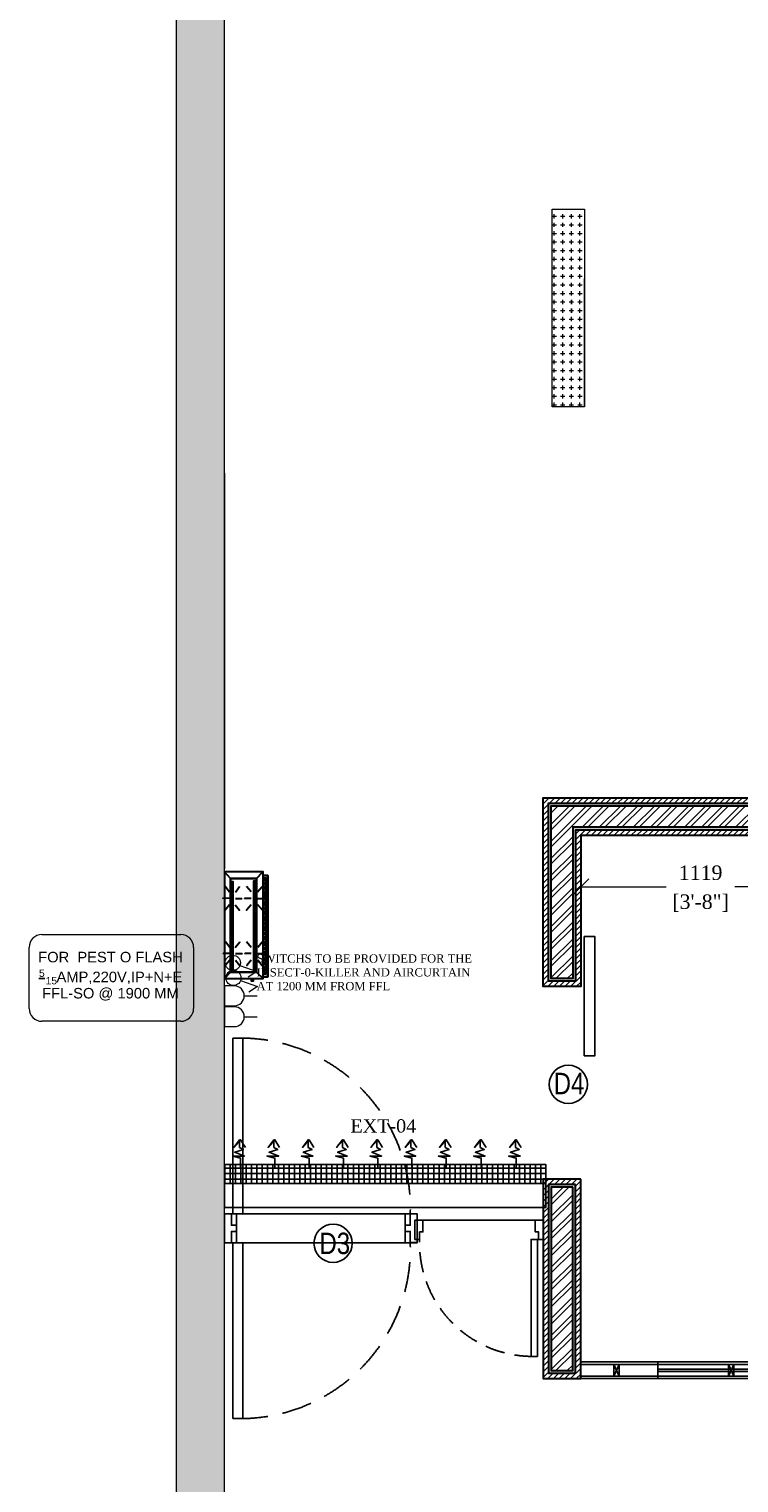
# Model space of a CAD drawing. Extents: x 3940905 to 4145695, y 925352 to 1109797.
# Tile 878 of 1056: x 4059112 to 4062425, y 1044466 to 1051253. Entities that reach past the tile are written whole.
import ezdxf

# ---------------------------------------------------------------- set-up
doc = ezdxf.new("R2010")
doc.units = 0
doc.header["$LTSCALE"] = 750
doc.header["$MEASUREMENT"] = 0
doc.header["$PDMODE"] = 35
doc.header["$PDSIZE"] = 150
doc.linetypes.add('DASHED2', pattern=[0.375, 0.25, -0.125])
doc.layers.get('0').update_dxf_attribs({"linetype": 'CONTINUOUS', "lineweight": 0})
doc.layers.get('Defpoints').update_dxf_attribs({"linetype": 'CONTINUOUS'})
for name, color, linetype, lineweight in [('A-WALL', 7, 'CONTINUOUS', 30), ('CIVIL WALLS', 7, 'CONTINUOUS', 30), ('CKD Dimensions', 7, 'CONTINUOUS', 0), ('CKD Equipments', 252, 'CONTINUOUS', 0), ('CKD-Electrical Text', 7, 'CONTINUOUS', 25), ('ELE-TEXT', 255, 'CONTINUOUS', 25), ('HATCH', 7, 'CONTINUOUS', 0), ('wall', 7, 'CONTINUOUS', 25)]:
    doc.layers.add(name, color=color, linetype=linetype, lineweight=lineweight)
for name, color, linetype in [('DOOR', 44, 'CONTINUOUS'), ('ELEC', 7, 'CONTINUOUS'), ('ELECTRICAL', 1, 'CONTINUOUS'), ('EQUIPMENT', 6, 'CONTINUOUS'), ('GLASS', 5, 'CONTINUOUS'), ('PARTITION', 16, 'CONTINUOUS'), ('PDF_A - TEXT', 7, 'CONTINUOUS'), ('S-Hatch_8', 7, 'CONTINUOUS'), ('TEXT2', 4, 'CONTINUOUS')]:
    doc.layers.add(name, color=color, linetype=linetype)
doc.styles.add('ARA-30', font='arial.ttf', dxfattribs={"width": 0.8, "height": 150})
doc.styles.add('ARIAL', font='arial.ttf')
doc.styles.add('CKD_Dimension Text', font='BOOKOS.TTF')
doc.dimstyles.new('CKD-Dimensions', dxfattribs={"dimscale": 1.5, "dimtxt": 45, "dimasz": 50, "dimexe": 0, "dimexo": 20, "dimgap": 20, "dimtad": 0, "dimdec": 0, "dimzin": 4, "dimdsep": 46, "dimtxsty": 'CKD_Dimension Text', "dimblk": 'OBLIQUE', "dimcen": 12, "dimclrd": 150, "dimclre": 150, "dimclrt": 7, "dimazin": 2, "dimtfac": 1, "dimtdec": 0, "dimtofl": 0, "dimtmove": 1, "dimatfit": 2, "dimfxl": 1, "dimtfillclr": 7, "dimtolj": 1, "dimtzin": 0, "dimlwd": -1, "dimlwe": -1, "dimarcsym": 0})
pattern_1 = [(45, (84350.27, 4605.53), (-39.77475644, 39.77475644), []), (45, (84376.786, 4605.53), (-39.77475644, 39.77475644), [])]

# ---------------------------------------------------------------- blocks, each defined once
blk = doc.blocks.new('EDFDSCX')
blk.add_line((498130.4, -854141.4, 0), (498655.5, -854140.9, 0))
at = {"layer": 'DOOR', "elevation": 0}
for points in [[(498666.1, -853504), (498666.6, -854051.5), (498635.9, -854051.6), (498635.4, -853504)], [(498092.9, -854052.1), (498114.7, -854052.1), (498114.7, -854087.2), (498130.4, -854087.2), (498130.4, -854141.4), (498092.9, -854141.4)], [(498692.9, -854051.5), (498671, -854051.5), (498671.1, -854086.7), (498655.4, -854086.7), (498655.5, -854140.9), (498693, -854140.8)]]:
    blk.add_lwpolyline(points, close=True, dxfattribs=at)
at = {"layer": 'DOOR', "color": 8, "linetype": 'DASHED2', "ltscale": 0.5}
blk.add_arc((498643.6, -854033.2, 0), 529.3, 89.2264, 182.0402, dxfattribs=at)
blk = doc.blocks.new('G$C140E06CC')
at = {"layer": 'EQUIPMENT'}
h = blk.add_hatch(dxfattribs=at)
h.set_pattern_fill('NET', color=8, scale=200, angle=180, style=0)
h.set_pattern_definition([(180, (-3968324.673, -1023390.404), (-1e-14, -25), []), (270, (-3968324.673, -1023390.404), (25, -1e-14), [])])
h.paths.add_polyline_path([(0, 200), (1500.3, 200), (1500.3, 112.5), (0, 112.5)])
at = {"layer": 'EQUIPMENT', "color": 8}
for points in [[(75.3, 181.1), (75.3, 230.7), (39.1, 239.7), (93.3, 239.7), (48.1, 257.7), (88.8, 271.3), (70.7, 280.3), (70.7, 316.4), (43.6, 280.3), (75.3, 316.4), (97.8, 280.3)], [(235.3, 181.1), (235.3, 230.7), (199.1, 239.7), (253.3, 239.7), (208.1, 257.7), (248.8, 271.3), (230.7, 280.3), (230.7, 316.4), (203.6, 280.3), (235.3, 316.4), (257.8, 280.3)], [(395.3, 181.1), (395.3, 230.7), (359.1, 239.7), (413.3, 239.7), (368.1, 257.7), (408.8, 271.3), (390.7, 280.3), (390.7, 316.4), (363.6, 280.3), (395.3, 316.4), (417.8, 280.3)], [(555.3, 181.1), (555.3, 230.7), (519.1, 239.7), (573.3, 239.7), (528.1, 257.7), (568.8, 271.3), (550.7, 280.3), (550.7, 316.4), (523.6, 280.3), (555.3, 316.4), (577.8, 280.3)], [(715.3, 181.1), (715.3, 230.7), (679.1, 239.7), (733.3, 239.7), (688.1, 257.7), (728.8, 271.3), (710.7, 280.3), (710.7, 316.4), (683.6, 280.3), (715.3, 316.4), (737.8, 280.3)], [(875.3, 181.1), (875.3, 230.7), (839.1, 239.7), (893.3, 239.7), (848.1, 257.7), (888.8, 271.3), (870.7, 280.3), (870.7, 316.4), (843.6, 280.3), (875.3, 316.4), (897.8, 280.3)], [(1035.3, 181.1), (1035.3, 230.7), (999.1, 239.7), (1053.3, 239.7), (1008.1, 257.7), (1048.8, 271.3), (1030.7, 280.3), (1030.7, 316.4), (1003.6, 280.3), (1035.3, 316.4), (1057.8, 280.3)], [(1198.7, 181.1), (1198.7, 230.7), (1162.6, 239.7), (1216.8, 239.7), (1171.6, 257.7), (1212.3, 271.3), (1194.2, 280.3), (1194.2, 316.4), (1167.1, 280.3), (1198.7, 316.4), (1221.3, 280.3)], [(1362.2, 181.1), (1362.2, 230.7), (1326, 239.7), (1380.3, 239.7), (1335.1, 257.7), (1375.7, 271.3), (1357.7, 280.3), (1357.7, 316.4), (1330.6, 280.3), (1362.2, 316.4), (1384.8, 280.3)]]:
    blk.add_lwpolyline(points, dxfattribs=at)
at = {"layer": 'EQUIPMENT'}
for points in [[(0, 200), (1500.3, 200), (1500.3, 112.5), (0, 112.5)], [(0, 0), (0, 200), (1500.3, 200), (1500.3, 0)]]:
    blk.add_lwpolyline(points, close=True, dxfattribs=at)
blk = doc.blocks.new('G$C03FE16A0')
at = {"layer": 'CKD Equipments', "ltscale": 0.25}
blk.add_blockref('G$C140E06CC', (0, 0), dxfattribs=at)
blk = doc.blocks.new('G$C5D6E6DED')
at = {"layer": 'ELEC', "color": 5, "lineweight": 0}
for p, q in [((68.9, 125.6), (147.5, 97.6)), ((147.5, 97.6), (107.9, 70.6)), ((71.8, 55), (150.4, 27)), ((150.4, 27), (110.8, 0))]:
    blk.add_line(p, q, dxfattribs=at)
for centre in [(35.5, 137.5), (38.4, 66.9)]:
    blk.add_circle(centre, 35.5, dxfattribs=at)
blk = doc.blocks.new('G$C239D97CD')
at = {"layer": 'TEXT2', "color": 7, "insert": (0, 167.7416), "char_height": 38.7096, "width": 1078.987059, "attachment_point": 1, "style": 'CKD_Dimension Text'}
blk.add_mtext('SWITCHS TO BE PROVIDED FOR THE INSECT-0-KILLER AND AIRCURTAIN AT 1200 MM FROM FFL', dxfattribs=at)
blk = doc.blocks.new('A$C16B70BD9')
at = {"layer": 'ELECTRICAL', "color": 5, "lineweight": 0}
blk.add_line((-92.3, 0), (-154.3, 0), dxfattribs=at)
blk.add_lwpolyline([(0, 46.4), (0, -46.4), (-46.4, -46.4, -0.414214), (-92.9, 0), (-92.9, 0, -0.414214), (-46.4, 46.4), (0, 46.4)], format="xyb", dxfattribs=at)
blk = doc.blocks.new('G$CD5B1A49A')
at = {"color": 3}
for points in [[(490, 186.8), (490, 210), (17, 210), (17, 186.8)], [(17, 186.8), (17, 210), (490, 210), (490, 186.8)], [(31.3, 156.5), (0.6, 184.4), (0.6, 184.4)], [(37, 186.6), (37.1, 201), (37.1, 201)], [(47.4, 188.9), (47.5, 200.9), (47.5, 200.9)], [(55.4, 188.9), (55.5, 200.9), (55.5, 200.9)], [(65.8, 188.8), (65.9, 200.8), (65.9, 200.8)], [(92.5, 161.7), (68.6, 182.6), (68.6, 182.6)], [(73.8, 188.7), (73.9, 200.7), (73.9, 200.7)], [(81.8, 188.6), (81.9, 200.6), (81.9, 200.6)], [(92.2, 188.6), (92.3, 200.6), (92.3, 200.6)], [(101, 188.5), (101.1, 200.5), (101.1, 200.5)], [(110.6, 188.4), (110.7, 200.4), (110.7, 200.4)], [(119.4, 188.3), (119.5, 200.3), (119.5, 200.3)], [(123.7, 161.6), (123.8, 192.8), (123.8, 192.8)], [(127.4, 188.3), (127.5, 200.3), (127.5, 200.3)], [(137.8, 188.2), (137.9, 202.6), (137.9, 202.6)], [(145.8, 188.1), (145.9, 202.5), (145.9, 202.5)], [(152.5, 161.5), (179, 183.8), (179, 183.8)], [(153.8, 188), (153.9, 202.4), (153.9, 202.4)], [(164.2, 188), (164.3, 202.4), (164.3, 202.4)], [(172.2, 187.9), (172.3, 202.3), (172.3, 202.3)], [(182.6, 187.8), (182.7, 202.2), (182.7, 202.2)], [(190.6, 187.7), (190.7, 202.1), (190.7, 202.1)], [(198.6, 187.7), (198.7, 202.1), (198.7, 202.1)], [(209, 187.6), (209.1, 202), (209.1, 202)], [(217, 187.5), (217.1, 201.9), (217.1, 201.9)], [(227.4, 187.4), (225.9, 201.8), (225.9, 201.8)], [(235.4, 187.3), (235.5, 201.7), (235.5, 201.7)], [(244.2, 187.3), (244.3, 201.7), (244.3, 201.7)], [(254.6, 187.2), (254.7, 201.6), (254.7, 201.6)], [(262.6, 187.1), (262.7, 201.5), (262.7, 201.5)], [(270.6, 187.1), (270.7, 201.5), (270.7, 201.5)], [(281, 187), (281.1, 201.4), (281.1, 201.4)], [(289, 186.9), (289.1, 201.3), (289.1, 201.3)], [(299.4, 186.8), (299.5, 201.2), (299.5, 201.2)], [(307.4, 186.7), (307.5, 201.1), (307.5, 201.1)], [(315.4, 186.7), (315.5, 201.1), (315.5, 201.1)], [(325.8, 186.6), (325.9, 201), (325.9, 201)], [(350.9, 163.3), (326.2, 183.3), (326.2, 183.3)], [(333.8, 186.5), (333.9, 200.9), (333.9, 200.9)], [(342.6, 186.4), (342.7, 200.8), (342.7, 200.8)], [(352.2, 188), (352.3, 200.8), (352.3, 200.8)], [(361, 187.9), (361.1, 200.7), (361.1, 200.7)], [(370.6, 187.8), (370.7, 200.6), (370.7, 200.6)], [(379.4, 187.7), (379.5, 200.5), (379.5, 200.5)], [(381.3, 163.2), (381.4, 193.6), (381.4, 193.6)], [(387.4, 187.7), (387.5, 200.5), (387.5, 200.5)], [(397.8, 187.6), (397.9, 200.4), (397.9, 200.4)], [(405.8, 187.5), (405.9, 200.3), (405.9, 200.3)], [(410.1, 163.1), (436.6, 183), (436.6, 183)], [(416.2, 187.4), (413.9, 200.2), (413.9, 200.2)], [(424.2, 187.4), (424.3, 200.2), (424.3, 200.2)], [(432.2, 187.3), (432.3, 200.1), (432.3, 200.1)], [(442.6, 187.2), (442.7, 201.6), (442.7, 201.6)], [(450.6, 187.1), (450.7, 201.5), (450.7, 201.5)], [(459.4, 187.1), (459.5, 201.5), (459.5, 201.5)], [(467.7, 156.5), (498.2, 186.8), (498.2, 186.8)], [(469, 187), (469.1, 201.4), (469.1, 201.4)], [(498, 131.6), (508.4, 131.6), (508.4, 142), (498, 142)], [(94.6, 57.7), (68.2, 77.8), (68.2, 77.8)], [(92.4, 131.3), (68.3, 109), (68.3, 109)], [(123.4, 57.6), (123.5, 88), (123.5, 88)], [(123.6, 131.2), (123.5, 100), (123.5, 100)], [(153.8, 57.5), (178.6, 77.4), (178.6, 77.4)], [(154, 131.1), (178.7, 110.2), (178.7, 110.2)], [(353, 56.9), (325.8, 79.3), (325.8, 79.3)], [(353.2, 132.1), (325.9, 109.7), (325.9, 109.7)], [(381, 58.4), (381.1, 89.6), (381.1, 89.6)], [(381.2, 132), (381.1, 101.6), (381.1, 101.6)], [(412.2, 58.3), (436.2, 79), (436.2, 79)], [(412.4, 131.9), (436.3, 111.8), (436.3, 111.8)], [(31.3, 34.7), (0, 6.8), (0, 6.8)], [(94.5, 30.5), (68, 10.6), (68, 10.6)], [(123.3, 30.4), (123.2, 0), (123.2, 0)], [(153.7, 30.3), (178.4, 10.2), (178.4, 10.2)], [(352.9, 32.1), (325.6, 11.3), (325.6, 11.3)], [(380.9, 32), (380.8, 0.8), (380.8, 0.8)], [(412.1, 31.9), (436, 11), (436, 11)], [(467.7, 34.7), (497.6, 6.8), (497.6, 6.8)]]:
    blk.add_lwpolyline(points, dxfattribs=at)
for points in [[(498.2, 186.8), (0, 186.8), (0, 6.8), (498.2, 6.8)], [(475.5, 201.3), (29, 201.3), (29, 186.8), (475.5, 186.7)], [(467.7, 156.5), (467.7, 34.7), (31.3, 34.7), (31.3, 156.5)], [(31.3, 34.7), (467.7, 34.7), (467.7, 156.5), (31.3, 156.5)], [(457.3, 150.1), (43.7, 150.1), (43.6, 141.9), (457.3, 141.9)], [(43.6, 141.9), (457.3, 141.9), (457.3, 150.1), (43.6, 150.1)], [(456.9, 47.7), (45.7, 47.7), (45.7, 39.4), (456.9, 39.4)], [(45.7, 39.4), (456.9, 39.4), (456.9, 47.7), (45.7, 47.7)]]:
    blk.add_lwpolyline(points, close=True, dxfattribs=at)
blk = doc.blocks.new('G$CDDD3E1F5')
at = {"layer": 'CKD Dimensions', "ltscale": 0.2}
for p, q in [((0, 50, -0.2), (0, 287.8, -0.2)), ((50, 337.8, -0.2), (590, 337.8, -0.2)), ((640, 287.8, -0.2), (640, 50, -0.2)), ((590, 0, -0.2), (50, 0, -0.2))]:
    blk.add_line(p, q, dxfattribs=at)
for centre, start, end in [((50, 287.8, -0.2), 90, 180), ((590, 287.8, -0.2), 0, 90), ((50, 50, -0.2), 180, 270), ((590, 50, -0.2), 270, 0)]:
    blk.add_arc(centre, 50, start, end, dxfattribs=at)
at = {"layer": 'ELE-TEXT', "color": 4, "linetype": 'Continuous', "style": 'ARIAL'}
for s, p in [('FOR', (35.5, 229.4)), (' 1900 MM', (327.9, 88.9))]:
    blk.add_text(s, height=40.92, dxfattribs=at).set_placement(p)
at = {"layer": 'ELE-TEXT', "color": 1, "linetype": 'Continuous', "style": 'ARIAL'}
blk.add_text('PEST O FLASH', height=40.92, dxfattribs=at).set_placement((187.9, 229.4))
at = {"layer": 'ELE-TEXT', "color": 5, "linetype": 'Continuous', "style": 'ARIAL'}
for s, height, p in [('%%U5', 28.64, (38.4, 172.8, 4454.1)), ('15', 28.64, (64.3, 143.8)), ('AMP,220V,IP+N+E', 40.921, (106.8, 152.3)), ('FFL-SO @', 40.92, (50.7, 88.9))]:
    blk.add_text(s, height=height, dxfattribs=at).set_placement(p)
blk = doc.blocks.new('_Oblique')
at = {"color": 0, "linetype": 'ByBlock', "lineweight": -2, "transparency": 16777216}
blk.add_line((-0.5, -0.5), (0.5, 0.5), dxfattribs=at)
blk = doc.blocks.new('*D847')
at = {"layer": 'CKD Dimensions', "color": 150}
for p, q in [((4061686.7, 1047423.6), (4061686.7, 1047249.1)), ((4062805.2, 1047411.7), (4062805.2, 1047249.1)), ((4061686.7, 1047249.1), (4062085.3, 1047249.1)), ((4062805.2, 1047249.1), (4062406.6, 1047249.1))]:
    blk.add_line(p, q, dxfattribs=at)
at = {"layer": 'Defpoints', "color": 0}
for p in [(4061686.7, 1047453.6), (4062805.2, 1047441.7), (4062805.2, 1047249.1)]:
    blk.add_point(p, dxfattribs=at)
at = {"layer": 'CKD Dimensions', "color": 150, "linetype": 'ByBlock', "xscale": 75, "yscale": 75, "zscale": 75, "rotation": 180}
blk.add_blockref('_Oblique', (4061686.7, 1047249.1), dxfattribs=at)
at = {"layer": 'CKD Dimensions', "color": 150, "linetype": 'ByBlock', "xscale": 75, "yscale": 75, "zscale": 75}
blk.add_blockref('_Oblique', (4062805.2, 1047249.1), dxfattribs=at)
at = {"layer": 'CKD Dimensions', "color": 7, "lineweight": 0, "char_height": 67.5, "attachment_point": 5, "style": 'CKD_Dimension Text'}
for s, insert in [('\\A1;1119', (4062246, 1047314)), ('\\A1;[3\'-8"]', (4062246, 1047172.4))]:
    blk.add_mtext(s, dxfattribs=dict(at, insert=insert))

msp = doc.modelspace()

# ---------------------------------------------------------------- hatches: boundary and pattern name
at = {"layer": 'CIVIL WALLS', "true_color": 0x136734}
h = msp.add_hatch(dxfattribs=at)
h.set_pattern_fill('AR-CONC', color=116, scale=3)
h.set_pattern_definition([(50, (84350.27, 4605.532), (21.51780548, -1.88256405), [2.25, -24.75]), (355, (84350.27, 4605.532), (-4.16254001, 22.56576401), [1.8, -19.8]), (100.45144446, (84352.063, 4605.375), (17.3552654, 20.68319973), [1.91220576, -21.03426336]), (46.1842, (84350.27, 4611.532), (32.01723992, -4.96557842), [3.375, -37.125]), (96.6356355, (84352.938, 4611.118), (28.03985837, 29.22355802), [2.86831026, -31.5514128]), (351.184164, (84350.27, 4611.53), (28.03985835, 29.223558), [2.7, -29.70000003]), (21, (84353.27, 4610.032), (17.90721156, -12.07856672), [2.25, -24.75]), (326, (84353.27, 4610.032), (7.29945996, 21.75450135), [1.8, -19.8]), (71.45144474, (84354.762, 4609.025), (25.2066713, 9.67593458), [1.9122057, -21.03426336]), (37.5, (84350.2695, 4605.5316), (0.36479566, 9.986815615), [0, -19.56, 0, -20.1, 0, -19.875]), (7.5, (84350.27, 4605.532), (7.892086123, 11.832351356), [0, -11.46, 0, -19.11, 0, -7.575]), (327.5, (84343.5795, 4605.5316), (16.014673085, -0.676646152), [0, -7.5, 0, -23.4, 0, -31.05]), (317.5, (84340.58, 4605.532), (17.49558508, 3.00314947), [0, -9.75, 0, -15.54, 0, -22.05])])
h.paths.add_polyline_path([(4064787.8, 1047638.6), (4064787.8, 1047526.3), (4061649.2, 1047526.3), (4061649.2, 1046820.3), (4061549.2, 1046820.3), (4061549.2, 1047626.3), (4064188.8, 1047626.3), (4064188.8, 1047638.8)])
h.paths.add_polyline_path([(4064787.8, 1047626.3), (4064787.8, 1047513.8), (4061661.7, 1047513.8), (4061661.7, 1046807.8), (4061536.7, 1046807.8), (4061536.7, 1047638.8), (4064308.8, 1047638.8), (4064308.7, 1047626.3)])
h.paths.add_polyline_path([(4061649.2, 1045846.4), (4061549.2, 1045846.4), (4061549.2, 1044990.1), (4061649.2, 1044990.1)], flags=16)
h.paths.add_polyline_path([(4061661.7, 1045858.9), (4061536.7, 1045858.9), (4061536.7, 1044977.6), (4061661.7, 1044977.6)])
at = {"layer": 'GLASS'}
h = msp.add_hatch(color=5, dxfattribs=at)
h.dxf.hatch_style = 1
h.paths.add_polyline_path([(4064188.8, 1044985.6), (4064188.8, 1044997.6), (4062046.2, 1044997.6), (4062046.2, 1044985.6)])
h.paths.add_polyline_path([(4064308.8, 1044997.6), (4064308.8, 1044985.6), (4064354.8, 1044985.6), (4064354.8, 1045427.3), (4065165.8, 1045427.3), (4065165.8, 1044985.6), (4066996.8, 1044985.6), (4066997.1, 1045465.8), (4067787.8, 1045465.8), (4067787.8, 1045477.8), (4066985.1, 1045477.8), (4066984.8, 1044997.6), (4065177.8, 1044997.6), (4065177.8, 1045439.3), (4064342.8, 1045439.3), (4064342.8, 1044997.6)])
at = {"layer": 'HATCH'}
h = msp.add_hatch(color=8, dxfattribs=at)
h.dxf.hatch_style = 1
h.paths.add_polyline_path([(4072393.8, 1052627.8), (4059798.8, 1052627.8), (4059798.8, 1038582.8), (4059668.8, 1038582.8), (4059668.8, 1024619.8), (4059831.8, 1024619.8), (4059831.8, 1018095.8), (4060288.8, 1018095.8), (4060288.8, 1022669.8), (4060288.8, 1024782.8), (4059898.8, 1024782.8), (4059898.8, 1038352.8), (4060023.8, 1038352.8), (4060023.8, 1052397.8), (4072393.8, 1052397.8)])
at = {"layer": 'S-Hatch_8'}
h = msp.add_hatch(dxfattribs=at)
h.set_pattern_fill('ANSI31', color=6, scale=150)
h.set_pattern_definition([(45, (84350.27, 4605.532), (-13.25825215, 13.25825215), [])])
h.paths.add_polyline_path([(4061661.7, 1045858.9), (4061536.7, 1045858.9), (4061536.7, 1044977.6), (4061661.7, 1044977.6)], flags=16)
h.paths.add_polyline_path([(4061686.7, 1045883.9), (4061511.7, 1045883.9), (4061511.7, 1044952.6), (4061686.7, 1044952.6)])
h.paths.add_polyline_path([(4064787.8, 1047638.8), (4064787.8, 1047513.8), (4061661.7, 1047513.8), (4061661.7, 1046807.8), (4061536.7, 1046807.8), (4061536.7, 1047638.8)], flags=16)
h.paths.add_polyline_path([(4068087.6, 1046908.3), (4069738.9, 1046908.3), (4069738.9, 1046783.3), (4068087.6, 1046783.3)], flags=17)
h.paths.add_polyline_path([(4068087.6, 1046933.3), (4069763.9, 1046933.3), (4069763.9, 1046758.3), (4068087.6, 1046758.3)])
h.paths.add_polyline_path([(4069613.9, 1045578.1), (4069613.9, 1046008.3), (4069738.9, 1046008.3), (4069738.9, 1045578.1), (4070763.9, 1045578.1), (4070763.9, 1045453), (4068387.8, 1045452.9), (4068387.8, 1045578)], flags=16)
h.paths.add_polyline_path([(4069588.9, 1045603), (4069588.9, 1046008.3), (4069763.9, 1046008.3), (4069763.9, 1045603), (4070788.9, 1045603), (4070788.9, 1045428), (4068387.8, 1045428), (4068387.8, 1045603)])
h.paths.add_polyline_path([(4073578.6, 1046063.5), (4073577, 1048339), (4073466.1, 1048338.8), (4073466.1, 1047313.8), (4072138.9, 1047313.8), (4072138.9, 1048397.8), (4072013.9, 1048397.8), (4072013.9, 1045150.7), (4072138.9, 1045150.7), (4072138.9, 1047188.8), (4073466.1, 1047188.8), (4073466.1, 1046188.2), (4072938.9, 1046188.3), (4072938.9, 1046063.3)], flags=17)
h.paths.add_polyline_path([(4073577, 1048363.8), (4073441.1, 1048363.8), (4073441.1, 1047338.8), (4072163.9, 1047338.8), (4072163.9, 1048422.8), (4071988.9, 1048422.8), (4071988.9, 1045125.7), (4072163.9, 1045125.7), (4072163.9, 1047163.8), (4073441.1, 1047163.8), (4073441.1, 1046213.2), (4072913.9, 1046213.3), (4072913.9, 1046038.3), (4073578.6, 1046038.7)])
h.paths.add_polyline_path([(4072138.9, 1049411.6), (4072505.5, 1049411.6), (4072505.5, 1049536.6), (4072015.4, 1049536.6), (4072015.4, 1049197.8), (4072138.9, 1049197.8)], flags=16)
h.paths.add_polyline_path([(4072163.9, 1049386.6), (4072505.5, 1049386.6), (4072505.5, 1049561.6), (4071988.9, 1049561.6), (4071988.9, 1049172.8), (4072163.9, 1049172.8)])
h.paths.add_polyline_path([(4070133.4, 1049411.6), (4070133.4, 1052372.8), (4070258.4, 1052372.8), (4070258.4, 1049536.6), (4071063.1, 1049536.6), (4071063.1, 1049411.6)], flags=16)
h.paths.add_polyline_path([(4070108.4, 1049386.6), (4070108.4, 1052397.8), (4070283.4, 1052397.8), (4070283.4, 1049561.6), (4071088.1, 1049561.6), (4071088.1, 1049386.6)])
h.paths.add_polyline_path([(4064308.8, 1047663.8), (4064308.8, 1047638.8), (4064188.8, 1047638.8), (4064188.8, 1047663.8), (4061511.7, 1047663.8), (4061511.7, 1046782.8), (4061686.7, 1046782.8), (4061686.7, 1047488.8), (4064787.8, 1047488.3), (4064787.8, 1047663.8)])
at = {"layer": 'S-Hatch_8', "true_color": 0x636466}
h = msp.add_hatch(dxfattribs=at)
h.set_pattern_fill('ANSI32', color=251, scale=150)
h.set_pattern_definition(pattern_1)
h.paths.add_polyline_path([(4064787.8, 1047626.3), (4064787.8, 1047526.3), (4061649.2, 1047526.3), (4061649.2, 1046820.3), (4061549.2, 1046820.3), (4061549.2, 1047626.3), (4064188.8, 1047626.3), (4064188.8, 1047578.4), (4064308.8, 1047578.4), (4064308.8, 1047626.3)])
h = msp.add_hatch(dxfattribs=at)
h.set_pattern_fill('ANSI32', color=251, scale=150)
h.set_pattern_definition(pattern_1)
h.paths.add_polyline_path([(4061649.2, 1045846.4), (4061549.2, 1045846.4), (4061549.2, 1044990.1), (4061649.2, 1044990.1)])

# ---------------------------------------------------------------- linework, layer by layer
at = {"layer": 'CIVIL WALLS', "color": 6}
msp.add_lwpolyline([(4064308.8, 1047663.8), (4064458.8, 1047663.8), (4064787.8, 1047663.8), (4064787.8, 1047488.3), (4061686.7, 1047488.8), (4061686.7, 1046782.8), (4061511.7, 1046782.8), (4061511.7, 1047663.8), (4064188.8, 1047663.8)], dxfattribs=at)
at = {"layer": 'CIVIL WALLS', "color": 116, "true_color": 0x136734}
msp.add_lwpolyline([(4064308.8, 1047638.8), (4064458.7, 1047638.8), (4064787.8, 1047638.8), (4064787.8, 1047513.8), (4061661.7, 1047513.8), (4061661.7, 1046807.8), (4061536.7, 1046807.8), (4061536.7, 1047638.8), (4064188.8, 1047638.8)], dxfattribs=at)
at = {"layer": 'CIVIL WALLS'}
for points in [[(4064787.8, 1047626.3), (4064787.8, 1047526.3), (4061649.2, 1047526.3), (4061649.2, 1046820.3), (4061549.2, 1046820.3), (4061549.2, 1047626.3), (4064188.8, 1047626.3), (4064188.8, 1047578.4), (4064308.8, 1047578.4), (4064308.8, 1047626.3)], [(4061649.2, 1045846.4), (4061549.2, 1045846.4), (4061549.2, 1044990.1), (4061649.2, 1044990.1)]]:
    msp.add_lwpolyline(points, close=True, dxfattribs=at)
at = {"layer": 'CIVIL WALLS', "color": 6}
msp.add_lwpolyline([(4061686.7, 1045883.9), (4061511.7, 1045883.9), (4061511.7, 1044952.6), (4061686.7, 1044952.6)], close=True, dxfattribs=at)
at = {"layer": 'CIVIL WALLS', "color": 116, "true_color": 0x136734}
msp.add_lwpolyline([(4061661.7, 1045858.9), (4061536.7, 1045858.9), (4061536.7, 1044977.6), (4061661.7, 1044977.6)], close=True, dxfattribs=at)
at = {"layer": 'CKD Equipments'}
for p, q in [((4061552.8, 1050411.3), (4061703.9, 1050411.3)), ((4061552.8, 1049488.8), (4061552.8, 1050411.3)), ((4061703.9, 1050411.3), (4061703.9, 1049488.8)), ((4061703.9, 1049488.8), (4061552.8, 1049488.8)), ((4061686.7, 1045880.6), (4061686.7, 1045030.6))]:
    msp.add_line(p, q, dxfattribs=at)
at = {"layer": 'CKD Equipments', "color": 252, "linetype": 'Continuous'}
for p, q in [((4061562.8, 1050408.8), (4061562.8, 1050411.3)), ((4061562.8, 1050368.8), (4061562.8, 1050388.8)), ((4061602.8, 1050408.8), (4061602.8, 1050411.3)), ((4061602.8, 1050368.8), (4061602.8, 1050388.8)), ((4061642.8, 1050408.8), (4061642.8, 1050411.3)), ((4061642.8, 1050368.8), (4061642.8, 1050388.8)), ((4061682.8, 1050408.8), (4061682.8, 1050411.3)), ((4061682.8, 1050368.8), (4061682.8, 1050388.8)), ((4061552.8, 1050378.8), (4061572.8, 1050378.8)), ((4061552.8, 1050338.8), (4061572.8, 1050338.8)), ((4061562.8, 1050328.8), (4061562.8, 1050348.8)), ((4061592.8, 1050378.8), (4061612.8, 1050378.8)), ((4061592.8, 1050338.8), (4061612.8, 1050338.8)), ((4061602.8, 1050328.8), (4061602.8, 1050348.8)), ((4061632.8, 1050378.8), (4061652.8, 1050378.8)), ((4061632.8, 1050338.8), (4061652.8, 1050338.8)), ((4061642.8, 1050328.8), (4061642.8, 1050348.8)), ((4061672.8, 1050378.8), (4061692.8, 1050378.8)), ((4061672.8, 1050338.8), (4061692.8, 1050338.8)), ((4061682.8, 1050328.8), (4061682.8, 1050348.8)), ((4061552.8, 1050298.8), (4061572.8, 1050298.8)), ((4061552.8, 1050258.8), (4061572.8, 1050258.8)), ((4061562.8, 1050288.8), (4061562.8, 1050308.8)), ((4061562.8, 1050248.8), (4061562.8, 1050268.8)), ((4061592.8, 1050298.8), (4061612.8, 1050298.8)), ((4061592.8, 1050258.8), (4061612.8, 1050258.8)), ((4061602.8, 1050288.8), (4061602.8, 1050308.8)), ((4061602.8, 1050248.8), (4061602.8, 1050268.8)), ((4061632.8, 1050298.8), (4061652.8, 1050298.8)), ((4061632.8, 1050258.8), (4061652.8, 1050258.8)), ((4061642.8, 1050288.8), (4061642.8, 1050308.8)), ((4061642.8, 1050248.8), (4061642.8, 1050268.8)), ((4061672.8, 1050298.8), (4061692.8, 1050298.8)), ((4061672.8, 1050258.8), (4061692.8, 1050258.8)), ((4061682.8, 1050288.8), (4061682.8, 1050308.8)), ((4061682.8, 1050248.8), (4061682.8, 1050268.8)), ((4061552.8, 1050218.8), (4061572.8, 1050218.8)), ((4061562.8, 1050208.8), (4061562.8, 1050228.8)), ((4061562.8, 1050168.8), (4061562.8, 1050188.8)), ((4061592.8, 1050218.8), (4061612.8, 1050218.8)), ((4061602.8, 1050208.8), (4061602.8, 1050228.8)), ((4061602.8, 1050168.8), (4061602.8, 1050188.8)), ((4061632.8, 1050218.8), (4061652.8, 1050218.8)), ((4061642.8, 1050208.8), (4061642.8, 1050228.8)), ((4061642.8, 1050168.8), (4061642.8, 1050188.8)), ((4061672.8, 1050218.8), (4061692.8, 1050218.8)), ((4061682.8, 1050208.8), (4061682.8, 1050228.8)), ((4061682.8, 1050168.8), (4061682.8, 1050188.8)), ((4061552.8, 1050178.8), (4061572.8, 1050178.8)), ((4061552.8, 1050138.8), (4061572.8, 1050138.8)), ((4061562.8, 1050128.8), (4061562.8, 1050148.8)), ((4061592.8, 1050178.8), (4061612.8, 1050178.8)), ((4061592.8, 1050138.8), (4061612.8, 1050138.8)), ((4061602.8, 1050128.8), (4061602.8, 1050148.8)), ((4061632.8, 1050178.8), (4061652.8, 1050178.8)), ((4061632.8, 1050138.8), (4061652.8, 1050138.8)), ((4061642.8, 1050128.8), (4061642.8, 1050148.8)), ((4061672.8, 1050178.8), (4061692.8, 1050178.8)), ((4061672.8, 1050138.8), (4061692.8, 1050138.8)), ((4061682.8, 1050128.8), (4061682.8, 1050148.8)), ((4061552.8, 1050098.8), (4061572.8, 1050098.8)), ((4061552.8, 1050058.8), (4061572.8, 1050058.8)), ((4061562.8, 1050088.8), (4061562.8, 1050108.8)), ((4061562.8, 1050048.8), (4061562.8, 1050068.8)), ((4061592.8, 1050098.8), (4061612.8, 1050098.8)), ((4061592.8, 1050058.8), (4061612.8, 1050058.8)), ((4061602.8, 1050088.8), (4061602.8, 1050108.8)), ((4061602.8, 1050048.8), (4061602.8, 1050068.8)), ((4061632.8, 1050098.8), (4061652.8, 1050098.8)), ((4061632.8, 1050058.8), (4061652.8, 1050058.8)), ((4061642.8, 1050088.8), (4061642.8, 1050108.8)), ((4061642.8, 1050048.8), (4061642.8, 1050068.8)), ((4061672.8, 1050098.8), (4061692.8, 1050098.8)), ((4061672.8, 1050058.8), (4061692.8, 1050058.8)), ((4061682.8, 1050088.8), (4061682.8, 1050108.8)), ((4061682.8, 1050048.8), (4061682.8, 1050068.8)), ((4061552.8, 1050018.8), (4061572.8, 1050018.8)), ((4061562.8, 1050008.8), (4061562.8, 1050028.8)), ((4061562.8, 1049968.8), (4061562.8, 1049988.8)), ((4061592.8, 1050018.8), (4061612.8, 1050018.8)), ((4061602.8, 1050008.8), (4061602.8, 1050028.8)), ((4061602.8, 1049968.8), (4061602.8, 1049988.8)), ((4061632.8, 1050018.8), (4061652.8, 1050018.8)), ((4061642.8, 1050008.8), (4061642.8, 1050028.8)), ((4061672.8, 1050018.8), (4061692.8, 1050018.8)), ((4061682.8, 1050008.8), (4061682.8, 1050028.8)), ((4061682.8, 1049968.8), (4061682.8, 1049988.8)), ((4061552.8, 1049978.8), (4061572.8, 1049978.8)), ((4061552.8, 1049938.8), (4061572.8, 1049938.8)), ((4061562.8, 1049928.8), (4061562.8, 1049948.8)), ((4061592.8, 1049978.8), (4061612.8, 1049978.8)), ((4061592.8, 1049938.8), (4061612.8, 1049938.8)), ((4061602.8, 1049928.8), (4061602.8, 1049948.8)), ((4061632.8, 1049978.8), (4061652.8, 1049978.8)), ((4061632.8, 1049938.8), (4061652.8, 1049938.8)), ((4061672.8, 1049978.8), (4061692.8, 1049978.8)), ((4061672.8, 1049938.8), (4061692.8, 1049938.8)), ((4061682.8, 1049928.8), (4061682.8, 1049948.8)), ((4061552.8, 1049898.8), (4061572.8, 1049898.8)), ((4061552.8, 1049858.8), (4061572.8, 1049858.8)), ((4061562.8, 1049888.8), (4061562.8, 1049908.8)), ((4061562.8, 1049848.8), (4061562.8, 1049868.8)), ((4061592.8, 1049898.8), (4061612.8, 1049898.8)), ((4061592.8, 1049858.8), (4061612.8, 1049858.8)), ((4061602.8, 1049888.8), (4061602.8, 1049908.8)), ((4061602.8, 1049848.8), (4061602.8, 1049868.8)), ((4061632.8, 1049898.8), (4061652.8, 1049898.8)), ((4061632.8, 1049858.8), (4061652.8, 1049858.8)), ((4061642.8, 1049888.8), (4061642.8, 1049908.8)), ((4061642.8, 1049848.8), (4061642.8, 1049868.8)), ((4061672.8, 1049898.8), (4061692.8, 1049898.8)), ((4061672.8, 1049858.8), (4061692.8, 1049858.8)), ((4061682.8, 1049888.8), (4061682.8, 1049908.8)), ((4061682.8, 1049848.8), (4061682.8, 1049868.8)), ((4061552.8, 1049818.8), (4061572.8, 1049818.8)), ((4061552.8, 1049778.8), (4061572.8, 1049778.8)), ((4061562.8, 1049808.8), (4061562.8, 1049828.8)), ((4061562.8, 1049768.8), (4061562.8, 1049788.8)), ((4061592.8, 1049818.8), (4061612.8, 1049818.8)), ((4061592.8, 1049778.8), (4061612.8, 1049778.8)), ((4061602.8, 1049808.8), (4061602.8, 1049828.8)), ((4061602.8, 1049768.8), (4061602.8, 1049788.8)), ((4061632.8, 1049818.8), (4061652.8, 1049818.8)), ((4061632.8, 1049778.8), (4061652.8, 1049778.8)), ((4061642.8, 1049808.8), (4061642.8, 1049828.8)), ((4061642.8, 1049768.8), (4061642.8, 1049788.8)), ((4061672.8, 1049818.8), (4061692.8, 1049818.8)), ((4061672.8, 1049778.8), (4061692.8, 1049778.8)), ((4061682.8, 1049808.8), (4061682.8, 1049828.8)), ((4061682.8, 1049768.8), (4061682.8, 1049788.8)), ((4061552.8, 1049738.8), (4061572.8, 1049738.8)), ((4061562.8, 1049728.8), (4061562.8, 1049748.8)), ((4061592.8, 1049738.8), (4061612.8, 1049738.8)), ((4061602.8, 1049728.8), (4061602.8, 1049748.8)), ((4061632.8, 1049738.8), (4061652.8, 1049738.8)), ((4061642.8, 1049728.8), (4061642.8, 1049748.8)), ((4061672.8, 1049738.8), (4061692.8, 1049738.8)), ((4061682.8, 1049728.8), (4061682.8, 1049748.8)), ((4061552.8, 1049698.8), (4061572.8, 1049698.8)), ((4061552.8, 1049658.8), (4061572.8, 1049658.8)), ((4061562.8, 1049688.8), (4061562.8, 1049708.8)), ((4061562.8, 1049648.8), (4061562.8, 1049668.8)), ((4061592.8, 1049698.8), (4061612.8, 1049698.8)), ((4061592.8, 1049658.8), (4061612.8, 1049658.8)), ((4061602.8, 1049688.8), (4061602.8, 1049708.8)), ((4061602.8, 1049648.8), (4061602.8, 1049668.8)), ((4061632.8, 1049698.8), (4061652.8, 1049698.8)), ((4061632.8, 1049658.8), (4061652.8, 1049658.8)), ((4061642.8, 1049688.8), (4061642.8, 1049708.8)), ((4061642.8, 1049648.8), (4061642.8, 1049668.8)), ((4061672.8, 1049698.8), (4061692.8, 1049698.8)), ((4061672.8, 1049658.8), (4061692.8, 1049658.8)), ((4061682.8, 1049688.8), (4061682.8, 1049708.8)), ((4061682.8, 1049648.8), (4061682.8, 1049668.8)), ((4061552.8, 1049618.8), (4061572.8, 1049618.8)), ((4061552.8, 1049578.8), (4061572.8, 1049578.8)), ((4061562.8, 1049608.8), (4061562.8, 1049628.8)), ((4061562.8, 1049568.8), (4061562.8, 1049588.8)), ((4061592.8, 1049618.8), (4061612.8, 1049618.8)), ((4061592.8, 1049578.8), (4061612.8, 1049578.8)), ((4061602.8, 1049608.8), (4061602.8, 1049628.8)), ((4061602.8, 1049568.8), (4061602.8, 1049588.8)), ((4061632.8, 1049618.8), (4061652.8, 1049618.8)), ((4061632.8, 1049578.8), (4061652.8, 1049578.8)), ((4061642.8, 1049608.8), (4061642.8, 1049628.8)), ((4061642.8, 1049568.8), (4061642.8, 1049588.8)), ((4061672.8, 1049618.8), (4061692.8, 1049618.8)), ((4061672.8, 1049578.8), (4061692.8, 1049578.8)), ((4061682.8, 1049608.8), (4061682.8, 1049628.8)), ((4061682.8, 1049568.8), (4061682.8, 1049588.8)), ((4061552.8, 1049538.8), (4061572.8, 1049538.8)), ((4061562.8, 1049528.8), (4061562.8, 1049548.8)), ((4061562.8, 1049488.8), (4061562.8, 1049508.8)), ((4061592.8, 1049538.8), (4061612.8, 1049538.8)), ((4061602.8, 1049528.8), (4061602.8, 1049548.8)), ((4061602.8, 1049488.8), (4061602.8, 1049508.8)), ((4061632.8, 1049538.8), (4061652.8, 1049538.8)), ((4061642.8, 1049528.8), (4061642.8, 1049548.8)), ((4061642.8, 1049488.8), (4061642.8, 1049508.8)), ((4061672.8, 1049538.8), (4061692.8, 1049538.8)), ((4061682.8, 1049528.8), (4061682.8, 1049548.8)), ((4061682.8, 1049488.8), (4061682.8, 1049508.8)), ((4061552.8, 1049498.8), (4061572.8, 1049498.8)), ((4061592.8, 1049498.8), (4061612.8, 1049498.8)), ((4061632.8, 1049498.8), (4061652.8, 1049498.8)), ((4061672.8, 1049498.8), (4061692.8, 1049498.8))]:
    msp.add_line(p, q, dxfattribs=at)
at = {"layer": 'CKD Equipments', "color": 252, "true_color": 0x989898}
for p in [(4061703.9, 1049488.8), (4061703.9, 1050088.7)]:
    msp.add_line(p, (4061703.9, 1050088.7), dxfattribs=at)
at = {"layer": 'CKD Equipments', "color": 52}
for p, q in [((4060023.5, 1049179.6), (4060023.5, 1048256.4)), ((4060023.5, 1048256.4), (4060023.5, 1047333.2))]:
    msp.add_line(p, q, dxfattribs=at)
at = {"layer": 'DOOR'}
msp.add_lwpolyline([(4061702.9, 1047016.6), (4061753, 1047016.6), (4061753, 1046459.6), (4061702.9, 1046459.6)], close=True, dxfattribs=at)
for centre in [(4061628.9, 1046326.4), (4060531, 1045584.6, 0)]:
    msp.add_circle(centre, 89.3, dxfattribs=at)
at = {"layer": 'GLASS'}
msp.add_lwpolyline([(4064188.8, 1044997.6), (4062046.2, 1044997.6), (4062046.2, 1044985.6), (4064188.8, 1044985.6)], dxfattribs=at)
at = {"layer": 'PARTITION', "ltscale": 2}
msp.add_line((4062046.2, 1045030.6), (4062046.2, 1044952.6), dxfattribs=at)
at = {"layer": 'PARTITION', "color": 8, "ltscale": 2}
for p, q in [((4061841.7, 1045018.6), (4061866.7, 1044964.6)), ((4061866.7, 1045018.6), (4061841.7, 1044964.6)), ((4062401.9, 1045018.6), (4062376.9, 1044964.6)), ((4062376.9, 1045018.6), (4062401.9, 1044964.6))]:
    msp.add_line(p, q, dxfattribs=at)
at = {"layer": 'PARTITION', "ltscale": 2}
for points in [[(4064188.8, 1045030.6), (4061686.7, 1045030.6), (4061686.7, 1045018.6), (4064188.8, 1045018.6)], [(4064388.8, 1044952.6), (4061686.7, 1044952.6), (4061686.7, 1044964.6), (4064388.8, 1044964.6)]]:
    msp.add_lwpolyline(points, close=True, dxfattribs=at)
for points in [[(4061841.7, 1045018.6), (4061841.7, 1044964.6), (4061866.7, 1044964.6), (4061866.7, 1045018.6), (4061841.7, 1045018.6)], [(4062401.9, 1045018.6), (4062401.9, 1044964.6), (4062376.9, 1044964.6), (4062376.9, 1045018.6), (4062401.9, 1045018.6)]]:
    msp.add_lwpolyline(points, dxfattribs=at)
at = {"layer": 'S-Hatch_8', "color": 251, "true_color": 0x636466}
for p, q in [((4061642.8, 1049968.8), (4061642.8, 1049988.8)), ((4061642.8, 1049928.8), (4061642.8, 1049948.8))]:
    msp.add_line(p, q, dxfattribs=at)
at = {"layer": 'wall', "lineweight": 0, "ltscale": 2}
msp.add_lwpolyline([(4072393.8, 1052627.8), (4059798.8, 1052627.8), (4059798.8, 1038582.8), (4059668.8, 1038582.8), (4059668.8, 1024619.8), (4059831.8, 1024619.8), (4059831.8, 1018095.8), (4060288.8, 1018095.8), (4060288.8, 1024782.8), (4059898.8, 1024782.8), (4059898.8, 1038352.8), (4060023.8, 1038352.8), (4060023.8, 1052397.8), (4072393.8, 1052397.8)], close=True, dxfattribs=at)

# ---------------------------------------------------------------- block references
at = {"layer": 'A-WALL', "rotation": 270}
msp.add_blockref('G$CD5B1A49A', (4060017, 1047318.1), dxfattribs=at)
at = {"layer": 'CKD Dimensions', "lineweight": 0}
msp.add_blockref('G$C03FE16A0', (4060023.7, 1045751.6), dxfattribs=at)
at = {"layer": 'CKD Equipments', "ltscale": 0.25}
for name, p in [('G$C5D6E6DED', (4060027.1, 1046756.2)), ('G$C239D97CD', (4060173.7, 1046765.6))]:
    msp.add_blockref(name, p, dxfattribs=at)
at = {"layer": 'CKD-Electrical Text', "color": 4, "linetype": 'Continuous', "xscale": 1.2, "yscale": 1.2, "zscale": 1.2}
msp.add_blockref('G$CDDD3E1F5', (4059112, 1046620.7, 0.3), dxfattribs=at)
at = {"layer": 'DOOR'}
for p, xscale, yscale, zscale, rotation in [((4806701.7, 2327400.9, 0), -1.499832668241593, 1.499832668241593, 1.499832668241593, 0.05714005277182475), ((4806701.7, -236092.2, 0), 1.499832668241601, 1.499832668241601, 1.499832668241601, 179.9428599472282), ((3564876.8, 193124.7, 0), -0.9975772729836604, 0.9975772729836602, 0.9975772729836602, 180.0571400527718)]:
    msp.add_blockref('EDFDSCX', p, dxfattribs=dict(at, xscale=xscale, yscale=yscale, zscale=zscale, rotation=rotation))
at = {"layer": 'ELECTRICAL', "color": 251, "xscale": -0.9906000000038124, "yscale": 0.9906000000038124, "zscale": 0.9906000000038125, "rotation": 359.9999999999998}
for p in [(4060024.4, 1046739.7, -0.1), (4060024.4, 1046642, -0.1)]:
    msp.add_blockref('A$C16B70BD9', p, dxfattribs=at)

# ---------------------------------------------------------------- texts
at = {"layer": 'DOOR', "char_height": 100, "attachment_point": 1, "style": 'ARA-30'}
for s, insert in [('D4', (4061560.5, 1046380.4, 0)), ('D3', (4060467.3, 1045634.1, 0))]:
    msp.add_mtext_dynamic_manual_height_columns(s, width=198, gutter_width=750, heights=[0], dxfattribs=dict(at, insert=insert))
at = {"layer": 'PDF_A - TEXT', "insert": (4060372.8, 1046163.5), "char_height": 61.963, "width": 784.973, "attachment_point": 1, "style": 'CKD_Dimension Text'}
msp.add_mtext('\\pxqc;EXT-04', dxfattribs=at)

# ---------------------------------------------------------------- dimensions: what is measured, and where the dimension line sits
at = {"layer": 'CKD Dimensions', "lineweight": 0}
dim = msp.add_linear_dim(base=(4062805.2428, 1047249.0694), p1=(4061686.6627, 1047453.6078), p2=(4062805.2428, 1047441.6823), dimstyle='CKD-Dimensions', override={"dimpost": '\\X'}, dxfattribs=at)
dim.commit()
dim.dimension.update_dxf_attribs({"geometry": '*D847', "text_midpoint": (4062245.9528, 1047249.0694)})

doc.saveas('drawing.dxf')
